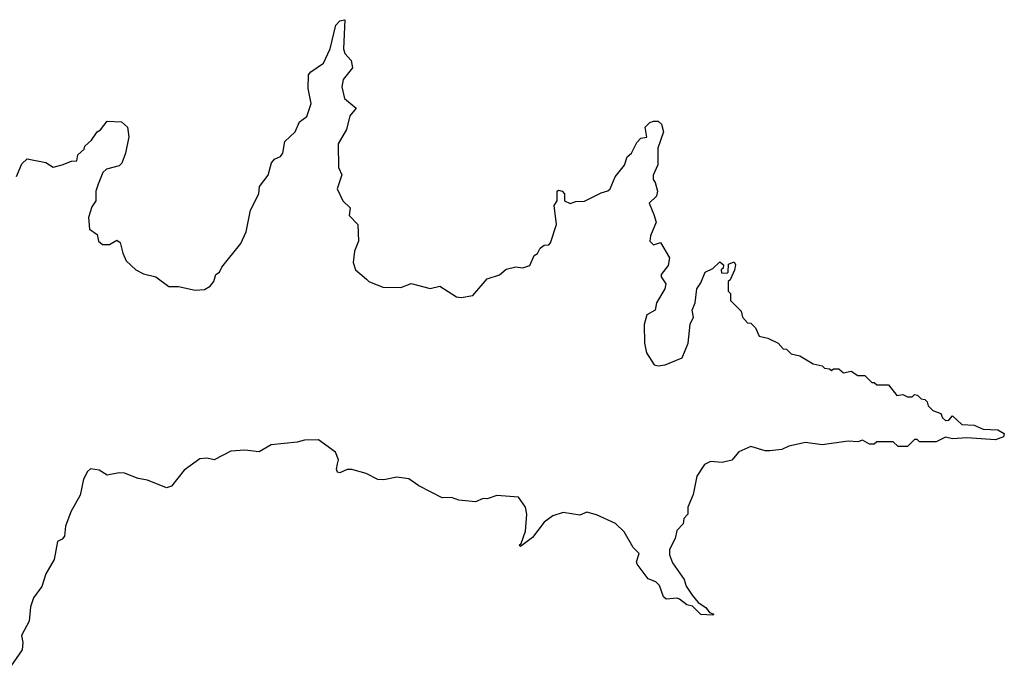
# Model space of a CAD drawing. Extents: x 2494106 to 2685573, y 758056 to 915185.
# Tile 452 of 507: x 2659766 to 2663912, y 863595 to 866318. Entities that reach past the tile are written whole.
import ezdxf

# ---------------------------------------------------------------- set-up
doc = ezdxf.new("R2010")
doc.units = 0

msp = doc.modelspace()

# ---------------------------------------------------------------- linework, layer by layer
at = {"layer": '0CON05XD'}
for points in [[(2659753, 865657), (2659775, 865710), (2659798.3, 865731.7), (2659876.4, 865716.4), (2659907, 865697), (2659945, 865706.7), (2659985, 865722.5), (2660006.4, 865723.6), (2660011.7, 865748.3), (2660038.3, 865771.7), (2660040, 865785), (2660069.3, 865810.7), (2660092.5, 865845), (2660106.4, 865853.6), (2660135, 865890), (2660195, 865887.5), (2660220, 865865), (2660225.8, 865824.2), (2660212.5, 865755), (2660196.4, 865713.6), (2660185, 865702), (2660131.2, 865688.8), (2660116.4, 865673.6), (2660096.7, 865625), (2660087.5, 865595), (2660087.5, 865555), (2660070.4, 865529.5), (2660056.7, 865485), (2660060, 865435), (2660093, 865413), (2660097.5, 865385), (2660115, 865371.2), (2660145, 865370.8), (2660175, 865388.8), (2660190, 865380), (2660200, 865335), (2660215, 865302.5), (2660255, 865263.8), (2660287.7, 865247.7), (2660340, 865235), (2660394.3, 865194.3), (2660435, 865194.2), (2660505, 865178.6), (2660545, 865181.4), (2660568.8, 865195), (2660583.8, 865215), (2660592.5, 865245), (2660607.5, 865255), (2660617.5, 865275), (2660697.5, 865375), (2660720, 865425), (2660737.5, 865515), (2660773.3, 865585), (2660776.2, 865615), (2660813, 865663), (2660826.2, 865715), (2660839.6, 865730.5), (2660865, 865741.2), (2660873.8, 865755), (2660882.5, 865805), (2660926.7, 865845), (2660945, 865887.5), (2660975, 865910), (2660993.8, 865965), (2660981.7, 866028.3), (2660982.5, 866085), (2660991.7, 866098.3), (2661046.1, 866133.9), (2661074, 866195), (2661098, 866295), (2661115, 866313.3), (2661135, 866317.5), (2661129.2, 866195), (2661135.7, 866175.7), (2661161.4, 866145), (2661167.1, 866115), (2661128, 866065), (2661122.5, 866035), (2661134, 865985), (2661182.5, 865945), (2661157, 865913), (2661141.9, 865855), (2661108, 865795), (2661108.8, 865695), (2661123.3, 865665), (2661103.3, 865605), (2661127.5, 865555), (2661157.5, 865525), (2661153, 865493), (2661190, 865455), (2661192.5, 865385), (2661176.7, 865343.3), (2661170, 865295), (2661180, 865265), (2661226.2, 865225), (2661236.7, 865215), (2661295, 865191.4), (2661370.7, 865189.3), (2661415, 865206.7), (2661495, 865186.2), (2661536.1, 865196.1), (2661605, 865151.2), (2661625, 865148), (2661675, 865156.7), (2661735, 865226.7), (2661787, 865243), (2661815, 865266.7), (2661855, 865277.5), (2661885, 865273.3), (2661915, 865282.5), (2661932.5, 865325), (2661946.4, 865333.6), (2661957.5, 865355), (2661975, 865367.5), (2661995, 865370), (2662001.7, 865378.3), (2662026.7, 865455), (2662017.5, 865535), (2662030, 865555), (2662030, 865595), (2662035, 865600), (2662050, 865595), (2662060, 865585), (2662060, 865555), (2662085, 865543.3), (2662108.3, 865551.7), (2662145, 865553.3), (2662215, 865588.8), (2662243.6, 865596.4), (2662252.5, 865605), (2662273.9, 865656.1), (2662312.5, 865705), (2662325, 865740), (2662342.5, 865755), (2662365, 865800), (2662381.7, 865818.3), (2662407, 865823), (2662400, 865865), (2662420, 865885), (2662435, 865890), (2662455, 865890), (2662468.3, 865878.3), (2662476.7, 865845), (2662453.6, 865776.4), (2662453, 865707), (2662433.6, 865663.6), (2662433.3, 865645), (2662442.5, 865632.5), (2662452.5, 865595), (2662447.5, 865575), (2662417.5, 865545), (2662436.7, 865496.7), (2662446.7, 865465), (2662423, 865407), (2662420, 865385), (2662435, 865370), (2662465, 865380), (2662502.5, 865315), (2662497, 865283), (2662467.5, 865245), (2662467.5, 865235), (2662487.5, 865205), (2662483.3, 865185), (2662447.5, 865125), (2662442.5, 865095), (2662407.5, 865075), (2662396.4, 865033.6), (2662396.7, 864955), (2662406, 864915), (2662437.5, 864865), (2662455, 864860), (2662483.9, 864863.9), (2662555.7, 864894.3), (2662581.2, 864955), (2662590, 865035), (2662603.3, 865065), (2662597.5, 865095), (2662610, 865125), (2662617.5, 865185), (2662635, 865210), (2662652.5, 865255), (2662685, 865270), (2662715, 865297.5), (2662730, 865285), (2662728.3, 865271.7), (2662720, 865265), (2662721.7, 865251.7), (2662745, 865250), (2662750, 865255), (2662751.7, 865288.3), (2662775, 865297.5), (2662780, 865285), (2662777, 865263), (2662758.3, 865221.7), (2662750, 865215), (2662750, 865175), (2662760, 865165), (2662760, 865135), (2662805, 865090), (2662810, 865065), (2662831.7, 865041.7), (2662845, 865040), (2662865, 865020), (2662880, 864985), (2662917, 864977), (2662960, 864955), (2662981.7, 864931.7), (2662995, 864930), (2663015, 864910), (2663051.7, 864901.7), (2663108.3, 864868.3), (2663145, 864860), (2663155, 864850), (2663177, 864847), (2663185, 864840), (2663193, 864847), (2663215, 864847.5), (2663235, 864830), (2663267, 864837), (2663295, 864820), (2663325, 864820), (2663355, 864790), (2663365, 864790), (2663375, 864780), (2663425, 864780), (2663460, 864735), (2663485, 864740), (2663505, 864730), (2663525, 864730), (2663535, 864740), (2663547, 864737), (2663561.7, 864721.7), (2663578.3, 864718.3), (2663588.3, 864708.3), (2663591.7, 864691.7), (2663611.7, 864671.7), (2663645, 864660), (2663651.7, 864641.7), (2663665, 864630), (2663678.3, 864631.7), (2663695, 864650), (2663733, 864613), (2663785, 864610), (2663823.8, 864593.8), (2663885, 864591.2), (2663912.5, 864575), (2663909.3, 864560.7), (2663875, 864548), (2663755, 864557.5), (2663695, 864552.5), (2663665, 864560), (2663625, 864540), (2663555, 864540), (2663545, 864550), (2663535, 864550), (2663505, 864520), (2663465, 864520), (2663445, 864540), (2663375, 864540), (2663365, 864530), (2663345, 864530), (2663315, 864547.5), (2663295, 864540), (2663255, 864542.5), (2663145, 864527.5), (2663075, 864536.7), (2663005, 864522.5), (2662975, 864507.5), (2662925, 864502.5), (2662905, 864502.5), (2662845, 864520), (2662795, 864497.5), (2662765, 864462.5), (2662725, 864452.5), (2662675, 864457.5), (2662650, 864445), (2662617.5, 864395), (2662601.7, 864318.3), (2662580, 864265), (2662580, 864235), (2662563, 864217), (2662560, 864195), (2662533, 864167), (2662527, 864133), (2662503, 864087), (2662502.5, 864065), (2662515, 864030), (2662565, 863960), (2662573, 863933), (2662597.5, 863895), (2662623.6, 863863.6), (2662655, 863842.5), (2662671.7, 863821.7), (2662690, 863815), (2662685, 863810), (2662635, 863812.5), (2662598.8, 863848.8), (2662575, 863853.3), (2662545, 863877.5)], [(2662545, 863877.5), (2662535, 863882.5), (2662488.3, 863878.3), (2662477, 863887), (2662460, 863935), (2662445, 863950), (2662413.3, 863963.3), (2662366.7, 864025), (2662363.8, 864035), (2662375, 864070), (2662350, 864095), (2662311.7, 864161.7), (2662275, 864196.7), (2662195, 864233.3), (2662155, 864243.3), (2662125, 864231.2), (2662055, 864242.5), (2662012, 864228), (2661975, 864202.5), (2661925, 864136.7), (2661875, 864100), (2661870, 864105), (2661878.3, 864111.7), (2661895.7, 864164.3), (2661902.5, 864235), (2661896, 864265), (2661867.1, 864307.1), (2661775, 864313.8), (2661735, 864300), (2661718.3, 864301.7), (2661685, 864287.5), (2661615, 864294.2), (2661585, 864306.2), (2661545, 864304.2), (2661447.5, 864355), (2661404.3, 864384.3), (2661355, 864392), (2661299.6, 864380.5), (2661275, 864381.2), (2661225, 864406.7), (2661165, 864423.3), (2661145, 864423.3), (2661115, 864409.2), (2661105, 864412), (2661100, 864425), (2661105, 864447.5), (2661108.6, 864465), (2661096.3, 864496.3), (2661025, 864549.2), (2660965, 864547.5), (2660935, 864539.2), (2660825, 864528.1), (2660775, 864498.6), (2660715, 864505.7), (2660655, 864500.6), (2660585, 864463.8), (2660555, 864471.2), (2660525, 864468.8), (2660459.2, 864420.8), (2660405.9, 864354.1), (2660385, 864346.2), (2660305, 864378.8), (2660265, 864385.8), (2660208.3, 864408.3), (2660185, 864410), (2660135, 864400), (2660100.4, 864420.5), (2660065, 864426), (2660052, 864415), (2660035, 864383.3), (2660020.8, 864315), (2659982, 864245), (2659958.8, 864185), (2659955, 864143.3), (2659945, 864130), (2659925, 864120), (2659911.2, 864045), (2659876.1, 863983.9), (2659858.8, 863931.2), (2659825, 863883.3), (2659812, 863845), (2659806.2, 863785), (2659773.3, 863725), (2659780, 863695), (2659776.7, 863665), (2659728.8, 863595)]]:
    msp.add_lwpolyline(points, dxfattribs=at)

doc.saveas('drawing.dxf')
